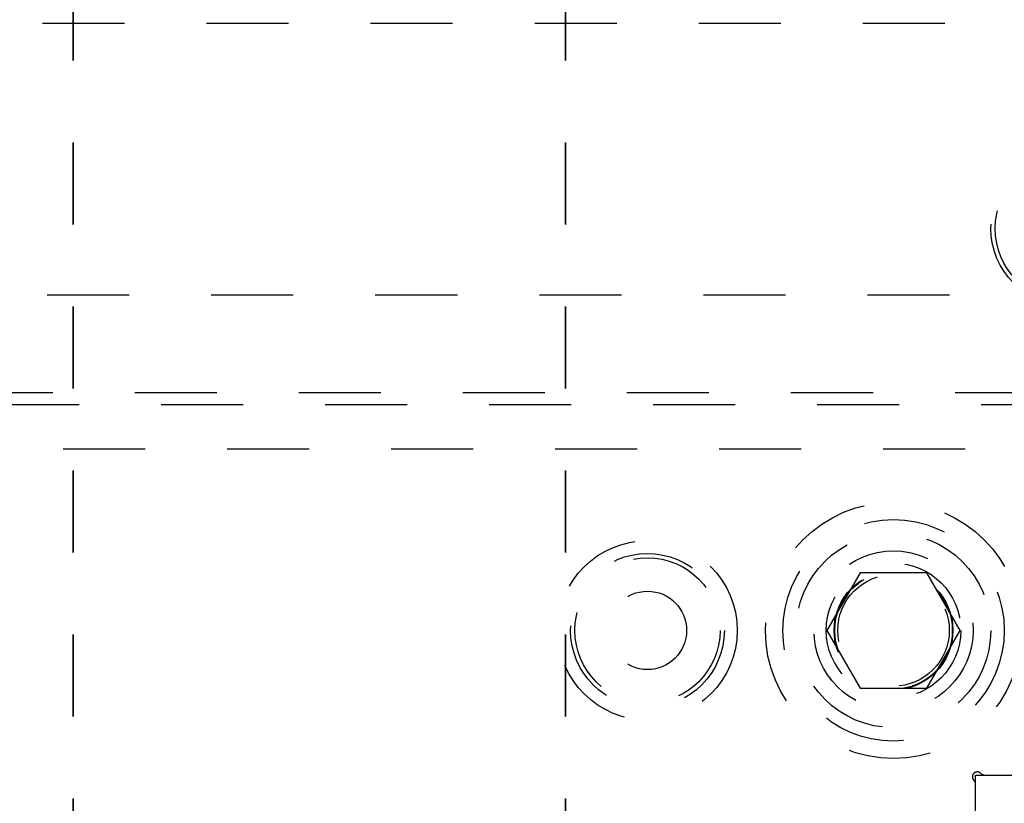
# Model space of a CAD drawing. Header units: inches. Extents: x 1880 to 2363, y -453 to -54.
# Tile 510 of 656: x 1900.437 to 1901.638, y -120.285 to -119.33. Entities that reach past the tile are written whole.
import ezdxf

# ---------------------------------------------------------------- set-up
doc = ezdxf.new("R2010")
doc.units = ezdxf.units.IN
doc.header["$LTSCALE"] = 0.5
doc.header["$MEASUREMENT"] = 0
doc.linetypes.add('HIDDEN', pattern=[0.225, 0.15, -0.075])
doc.linetypes.add('PHANTOM', pattern=[0.25, 0.125, -0.025, 0.025, -0.025, 0.025, -0.025])
doc.layers.add('SID-M-H', color=4, linetype='HIDDEN')

msp = doc.modelspace()

# ---------------------------------------------------------------- linework, layer by layer
at = {"color": 7, "linetype": 'PHANTOM', "lineweight": 35}
for p, q in [((1900.50267, -112.27932), (1900.50267, -129.63932)), ((1901.10267, -112.27932), (1901.10267, -129.63932))]:
    msp.add_line(p, q, dxfattribs=at)
at = {"layer": 'SID-M-H'}
for p, q in [((1902.36517, -119.33432), (1899.03262, -119.33432)), ((1905.17089, -119.66557), (1898.42767, -119.66557)), ((1898.17767, -119.78422), (1902.36517, -119.78422)), ((1901.70967, -119.79922), (1898.29567, -119.79922)), ((1899.89017, -119.85307), (1903.51517, -119.85307)), ((1901.46207, -120.0039), (1901.42148, -120.07422)), ((1901.54326, -120.0039), (1901.46207, -120.0039)), ((1901.58386, -120.07422), (1901.54326, -120.0039)), ((1901.42148, -120.07422), (1901.46207, -120.14453)), ((1901.54326, -120.14453), (1901.58386, -120.07422)), ((1901.46207, -120.14453), (1901.54326, -120.14453)), ((1901.60267, -120.75065), (1901.60267, -120.25065)), ((1901.60267, -120.25065), (1901.79267, -120.25065))]:
    msp.add_line(p, q, dxfattribs=at)
for centre, radius in [((1901.71517, -119.58432), 0.09375), ((1901.71517, -119.58432), 0.0885), ((1901.50267, -120.07422), 0.15625), ((1901.50267, -120.07422), 0.135), ((1901.50267, -120.07422), 0.1186), ((1901.20267, -120.07422), 0.10938), ((1901.20267, -120.07422), 0.09375), ((1901.50267, -120.07422), 0.097), ((1901.20267, -120.07422), 0.0885), ((1901.50267, -120.07422), 0.082), ((1901.50267, -120.07422), 0.07247), ((1901.50267, -120.07422), 0.0722), ((1901.50267, -120.07422), 0.07168), ((1901.50267, -120.07422), 0.068), ((1901.20267, -120.07422), 0.04775)]:
    msp.add_circle(centre, radius, dxfattribs=at)
for centre, start, end in [((1901.60479, -120.25278), 42.59227, 227.40773), ((1901.61362, -120.24465), 222.59227, 270), ((1901.59667, -120.26161), 0, 47.40773)]:
    msp.add_arc(centre, 0.006, start, end, dxfattribs=at)

doc.saveas('drawing.dxf')
